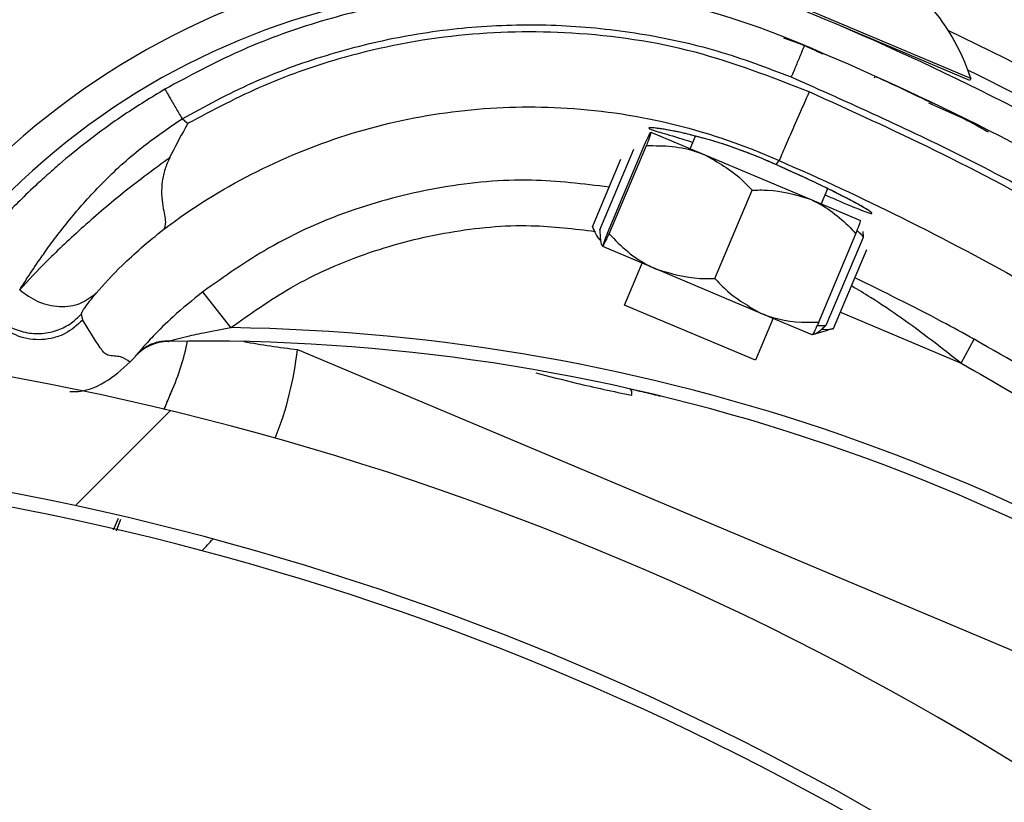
# Model space of a CAD drawing. Header units: inches. Extents: x 170 to 284, y 215 to 248.
# Tile 321 of 656: x 186.4923 to 186.5665, y 244.5164 to 244.5753. Entities that reach past the tile are written whole.
import ezdxf

# ---------------------------------------------------------------- set-up
doc = ezdxf.new("R2010")
doc.units = ezdxf.units.IN
doc.header["$LTSCALE"] = 0.25
doc.header["$MEASUREMENT"] = 0
doc.layers.add('ANNOTATIONS', color=1, linetype='Continuous')
doc.layers.add('LH BENCH MOUNT', color=7, linetype='Continuous')
doc.styles.add('ARIAL', font='arial.ttf', dxfattribs={"height": 0.09375})
doc.dimstyles.new('STANDARD$0', dxfattribs={"dimtxt": 0.09375, "dimasz": 0.09375, "dimexe": 0.03125, "dimexo": 0.046875, "dimgap": 0.09, "dimtad": 0, "dimtih": 1, "dimtoh": 1, "dimdec": 4, "dimzin": 0, "dimdsep": 46, "dimtxsty": 'ARIAL', "dimcen": 0.09, "dimadec": 0, "dimazin": 0, "dimtfac": 1, "dimtdec": 4, "dimtofl": 0, "dimtmove": 0, "dimatfit": 1, "dimfxl": 1, "dimtolj": 1, "dimtzin": 0, "dimarcsym": 0})
pattern_1 = [(45, (176.0930244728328, 238.0091787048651), (-0.03026527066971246, 0.03026527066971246), [])]

# ---------------------------------------------------------------- blocks, each defined once
blk = doc.blocks.new('*D111')
at = {"layer": 'ANNOTATIONS', "color": 0, "lineweight": -2, "transparency": 16777216}
for p, q in [((185.296175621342, 244.8942434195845), (185.296175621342, 244.9879934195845)), ((185.9259028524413, 244.8004934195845), (185.264925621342, 244.8004934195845)), ((186.4571933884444, 244.747824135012), (185.264925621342, 244.747824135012)), ((185.296175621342, 244.654074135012), (185.296175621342, 244.560324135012)), ((185.296175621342, 244.560324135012), (185.202425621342, 244.560324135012))]:
    blk.add_line(p, q, dxfattribs=at)
at = {"layer": 'ANNOTATIONS', "color": 0, "transparency": 16777216}
for points in [[(185.280550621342, 244.8942434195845), (185.311800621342, 244.8942434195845), (185.296175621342, 244.8004934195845)], [(185.280550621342, 244.654074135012), (185.311800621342, 244.654074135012), (185.296175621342, 244.747824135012)]]:
    blk.add_solid(points, dxfattribs=at)
at = {"layer": 'defpoints', "color": 0, "transparency": 16777216}
for p in [(185.9727778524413, 244.8004934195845), (185.296175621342, 244.747824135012), (186.5040683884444, 244.747824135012)]:
    blk.add_point(p, dxfattribs=at)
at = {"layer": 'ANNOTATIONS', "color": 0, "transparency": 16777216, "insert": (184.9485229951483, 244.5603241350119), "char_height": 0.09375, "attachment_point": 5, "style": 'ARIAL'}
blk.add_mtext('\\A1;2 5/8"', dxfattribs=at)
blk = doc.blocks.new('*D112')
at = {"layer": 'ANNOTATIONS', "color": 0, "lineweight": -2, "transparency": 16777216}
for p, q in [((185.9644948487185, 245.1675370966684), (185.9644948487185, 245.9014140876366)), ((187.1992356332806, 244.1734105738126), (187.1992356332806, 245.9014140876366)), ((186.0582448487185, 245.8701640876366), (186.271591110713, 245.8701640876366)), ((187.1054856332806, 245.8701640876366), (186.892139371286, 245.8701640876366))]:
    blk.add_line(p, q, dxfattribs=at)
at = {"layer": 'ANNOTATIONS', "color": 0, "transparency": 16777216}
for points in [[(186.0582448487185, 245.8857890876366), (186.0582448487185, 245.8545390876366), (185.9644948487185, 245.8701640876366)], [(187.1054856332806, 245.8857890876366), (187.1054856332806, 245.8545390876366), (187.1992356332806, 245.8701640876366)]]:
    blk.add_solid(points, dxfattribs=at)
at = {"layer": 'defpoints', "color": 0, "transparency": 16777216}
for p in [(187.1992356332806, 245.8701640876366), (185.9644948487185, 245.1206620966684), (187.1992356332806, 244.1265355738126)]:
    blk.add_point(p, dxfattribs=at)
at = {"layer": 'ANNOTATIONS', "color": 0, "transparency": 16777216, "insert": (186.5818652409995, 245.8701640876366), "char_height": 0.09375, "attachment_point": 5, "style": 'ARIAL'}
blk.add_mtext('\\A1;DIM "A"', dxfattribs=at)

msp = doc.modelspace()

# ---------------------------------------------------------------- hatches: boundary and pattern name
at = {"layer": 'LH BENCH MOUNT'}
h = msp.add_hatch(dxfattribs=at)
h.set_pattern_fill('ANSI31', color=256, scale=0.34241245, angle=2.8e-322, style=0)
h.set_pattern_definition([(45, (176.1263761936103, 238.0091787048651), (-0.03026527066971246, 0.03026527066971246), [])])
edge = h.paths.add_edge_path(flags=0)
edge.add_arc((186.41301658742, 243.9014011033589), 0.021400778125, 89.9999999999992, 390.52248781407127, ccw=False)
edge.add_line((186.41301658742, 243.9228018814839), (186.485779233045, 243.9228018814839))
edge.add_arc((186.485779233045, 244.3336968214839), 0.4108949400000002, 270, 450.0000000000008)
edge.add_line((186.485779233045, 244.7445917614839), (186.00212164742, 244.7445917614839))
edge.add_arc((186.00212164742, 244.7488719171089), 0.004280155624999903, 180.0000000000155, 269.9999999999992, ccw=False)
edge.add_line((185.997841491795, 244.7488719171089), (185.997841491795, 244.7916734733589))
edge.add_arc((186.00212164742, 244.7916734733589), 0.004280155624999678, 360, 540, ccw=False)
edge.add_line((186.006401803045, 244.7916734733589), (186.006401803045, 244.7488719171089))
edge.add_line((186.006401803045, 244.7488719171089), (186.003169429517, 244.7488719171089))
edge.add_line((186.003169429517, 244.7488719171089), (186.003169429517, 244.7916734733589))
edge.add_arc((186.00212164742, 244.7916734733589), 0.001047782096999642, 360, 540.0000000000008)
edge.add_line((186.001073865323, 244.7916734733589), (186.001073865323, 244.7488719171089))
edge.add_arc((186.00212164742, 244.7488719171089), 0.001047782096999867, 180, 270)
edge.add_line((186.00212164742, 244.7478241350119), (186.485779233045, 244.7478241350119))
edge.add_arc((186.485779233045, 244.3336968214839), 0.4141273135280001, 269.9999999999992, 450, ccw=False)
edge.add_line((186.485779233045, 243.9195695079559), (186.41301658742, 243.9195695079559))
edge.add_arc((186.41301658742, 243.9014011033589), 0.018168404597, 450.0000000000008, 750.5224878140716)
edge.add_arc((186.4277648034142, 243.9100962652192), 0.001047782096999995, 390.5224878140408, 495.0000000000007)
edge.add_line((186.4270239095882, 243.9108371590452), (186.4183287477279, 243.9021419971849))
edge.add_line((186.4183287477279, 243.9021419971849), (186.4160431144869, 243.9044276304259))
edge.add_line((186.4160431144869, 243.9044276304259), (186.4247382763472, 243.9131227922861))
edge.add_arc((186.4277648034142, 243.9100962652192), 0.004280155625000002, 390.522487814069, 495.0000000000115, ccw=False)
h = msp.add_hatch(dxfattribs=at)
h.set_pattern_fill('ANSI31', color=256, scale=0.34241245, style=0)
h.set_pattern_definition(pattern_1)
edge = h.paths.add_edge_path(flags=0)
edge.add_line((186.4524275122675, 244.7403116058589), (186.1100150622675, 244.7403116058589))
edge.add_line((186.1100150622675, 244.7403116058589), (186.1100150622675, 244.7445917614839))
edge.add_line((186.1100150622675, 244.7445917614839), (186.4524275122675, 244.7445917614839))
edge.add_arc((186.4524275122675, 244.3336968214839), 0.4108949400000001, 269.9999999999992, 450, ccw=False)
edge.add_line((186.4524275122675, 243.9228018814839), (186.3796648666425, 243.9228018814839))
edge.add_line((186.3796648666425, 243.9228018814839), (186.3796648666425, 243.9270820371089))
edge.add_line((186.3796648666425, 243.9270820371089), (186.4524275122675, 243.9270820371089))
edge.add_arc((186.4524275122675, 244.3336968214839), 0.406614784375, 270, 450.0000000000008)
h = msp.add_hatch(dxfattribs=at)
h.set_pattern_fill('ANSI31', color=256, scale=0.34241245, angle=2.8e-322, style=0)
h.set_pattern_definition(pattern_1)
edge = h.paths.add_edge_path(flags=0)
edge.add_arc((186.4568228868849, 244.5826398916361), 0.001712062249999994, 337.1636403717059, 359.3740606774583)
edge.add_line((186.4585348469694, 244.5826211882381), (186.4609487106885, 244.5825948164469))
edge.add_arc((186.4568228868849, 244.5826398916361), 0.004126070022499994, 337.1636403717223, 359.37406067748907, ccw=False)
edge.add_arc((186.4486179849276, 244.5860950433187), 0.01302879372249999, 288.63980774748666, 337.1636403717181, ccw=False)
edge.add_arc((186.4473625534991, 244.5912307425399), 0.01830194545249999, 247.1636403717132, 287.2250133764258, ccw=False)
edge.add_arc((186.4448243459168, 244.5852032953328), 0.01176186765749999, 179.3044980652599, 247.1636403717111, ccw=False)
edge.add_arc((186.4487126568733, 244.5860551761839), 0.01566536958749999, 122.42070840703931, 182.5944401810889, ccw=False)
edge.add_arc((186.4541585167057, 244.578077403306), 0.02532140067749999, 460.0178885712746, 483.1445737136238, ccw=False)
edge.add_arc((186.4514516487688, 244.588059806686), 0.01504902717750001, 419.31935873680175, 456.4782900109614, ccw=False)
edge.add_arc((186.4453969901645, 244.5771227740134), 0.02754708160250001, 340.4721435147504, 420.0962141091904, ccw=False)
edge.add_arc((186.4799208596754, 244.5661140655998), 0.008748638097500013, 528.1222592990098, 675.1050725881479)
edge.add_arc((186.5296791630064, 244.5236116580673), 0.05672062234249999, 426.7342761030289, 500.1735401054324, ccw=False)
edge.add_arc((186.4693350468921, 244.3772253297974), 0.2150521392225, 410.5896679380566, 427.3696940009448, ccw=False)
edge.add_arc((186.5867789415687, 244.5217468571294), 0.02884824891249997, 352.32248383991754, 408.5773971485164, ccw=False)
edge.add_arc((186.6437740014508, 244.5165454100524), 0.0284373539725, 537.2842342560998, 590.8827079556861)
edge.add_arc((186.634940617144, 244.5063326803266), 0.01494630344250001, 232.4550811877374, 287.7108324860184)
edge.add_arc((186.6345969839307, 244.5101927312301), 0.0187470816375, 285.1215149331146, 318.6032563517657)
edge.add_arc((186.6381827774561, 244.5062677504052), 0.0134739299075, 321.0411977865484, 359.4372861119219)
edge.add_arc((186.6456487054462, 244.5059102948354), 0.006011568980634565, 362.1461729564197, 382.8812140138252)
edge.add_arc((186.6351578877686, 244.4997021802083), 0.01816498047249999, 388.0629004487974, 427.163640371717)
edge.add_arc((186.6379618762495, 244.5063607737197), 0.01094007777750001, 427.1636403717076, 517.1636403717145)
edge.add_arc((186.6295991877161, 244.509882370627), 0.001866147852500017, 517.1636403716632, 532.8058868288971)
edge.add_line((186.6277477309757, 244.5101160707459), (186.6253527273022, 244.5104183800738))
edge.add_arc((186.6295991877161, 244.509882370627), 0.004280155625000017, 517.1636403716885, 532.805886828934, ccw=False)
edge.add_arc((186.6379618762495, 244.5063607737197), 0.01335408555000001, 427.16364037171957, 517.1636403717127, ccw=False)
edge.add_arc((186.6351578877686, 244.4997021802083), 0.020578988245, 387.77499868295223, 427.1636403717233, ccw=False)
edge.add_arc((186.6456487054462, 244.5059102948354), 0.008425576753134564, 361.7413075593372, 383.66335128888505, ccw=False)
edge.add_arc((186.6381827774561, 244.5062677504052), 0.01588793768, 320.85394262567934, 359.63422106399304, ccw=False)
edge.add_arc((186.6345969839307, 244.5101927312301), 0.02116108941, 285.2681711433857, 318.7408121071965, ccw=False)
edge.add_arc((186.634940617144, 244.5063326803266), 0.01736031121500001, 232.34388850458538, 287.52949369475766, ccw=False)
edge.add_arc((186.6437740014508, 244.5165454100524), 0.030851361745, 177.0817976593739, 230.9431779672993, ccw=False)
edge.add_arc((186.5867789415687, 244.5217468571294), 0.02643424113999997, 352.105349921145, 408.4872534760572)
edge.add_arc((186.4693350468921, 244.3772253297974), 0.21263813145, 410.6013088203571, 427.3733299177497)
edge.add_arc((186.5296791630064, 244.5236116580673), 0.05430661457, 426.7202670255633, 500.278175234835)
edge.add_arc((186.4799208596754, 244.5661140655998), 0.01116264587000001, 167.2246792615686, 315.6927275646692, ccw=False)
edge.add_arc((186.4453969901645, 244.5771227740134), 0.02513307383, 340.1350405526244, 420.1342981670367)
edge.add_arc((186.4514516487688, 244.588059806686), 0.01263501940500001, 419.2466876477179, 456.1463371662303)
edge.add_arc((186.4541585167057, 244.578077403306), 0.022907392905, 460.2079467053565, 483.1833555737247)
edge.add_arc((186.4487126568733, 244.5860551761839), 0.01325136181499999, 482.3558808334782, 542.8988901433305)
edge.add_arc((186.4448243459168, 244.5852032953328), 0.009347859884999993, 538.8861644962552, 607.1636403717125)
edge.add_arc((186.4473625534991, 244.5912307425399), 0.01588793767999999, 247.1636403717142, 287.1158192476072)
edge.add_arc((186.4486179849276, 244.5860950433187), 0.01061478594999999, 288.7981416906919, 337.1636403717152)
h = msp.add_hatch(dxfattribs=at)
h.set_pattern_fill('ANSI32', color=256, scale=0.34241245, angle=2.8e-322, style=0)
h.set_pattern_definition([(45, (176.0930244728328, 238.0091787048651), (-0.09079581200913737, 0.09079581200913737), []), (45, (176.1535550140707, 238.0091787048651), (-0.09079581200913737, 0.09079581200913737), [])])
edge = h.paths.add_edge_path(flags=0)
edge.add_arc((186.4524275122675, 244.3336968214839), 0.2182879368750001, 180, 540, ccw=False)
edge = h.paths.add_edge_path(flags=0)
edge.add_arc((186.4524275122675, 244.3336968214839), 0.2097276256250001, 180, 540, ccw=False)

# ---------------------------------------------------------------- linework, layer by layer
for p, q in [((186.5639418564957, 244.5709088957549), (186.5432166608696, 244.5796420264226)), ((186.5638753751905, 244.5707511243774), (186.5535996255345, 244.5750810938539)), ((186.5514199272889, 244.5733810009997), (186.5498660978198, 244.5739253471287)), ((186.5510881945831, 244.5735151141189), (186.5513409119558, 244.5734078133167)), ((186.5527949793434, 244.572734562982), (186.5514199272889, 244.5733810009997)), ((186.5515678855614, 244.5733114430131), (186.5528171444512, 244.5727810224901)), ((186.5567364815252, 244.5710705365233), (186.5566700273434, 244.5709128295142)), ((186.5639418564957, 244.5709088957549), (186.5638753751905, 244.5707511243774)), ((186.5639424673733, 244.5709103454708), (186.5639418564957, 244.5709088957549)), ((186.5610484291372, 244.5690280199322), (186.5610504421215, 244.5690270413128)), ((186.5049882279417, 244.5674981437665), (186.5045716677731, 244.5678714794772)), ((186.5398678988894, 244.5668591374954), (186.5439142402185, 244.5651541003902)), ((186.5428252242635, 244.5656129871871), (186.5432216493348, 244.5665537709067)), ((186.5365851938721, 244.5592596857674), (186.5393840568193, 244.5659018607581)), ((186.5367218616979, 244.5592020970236), (186.5395207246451, 244.5658442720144)), ((186.5360232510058, 244.5594964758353), (186.538589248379, 244.5655860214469)), ((186.5439142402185, 244.5651541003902), (186.5518019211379, 244.5618304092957)), ((186.5354642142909, 244.5597320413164), (186.5376067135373, 244.5648165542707)), ((186.5492805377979, 244.5644122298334), (186.549280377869, 244.5644122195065)), ((186.5492805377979, 244.5644122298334), (186.549520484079, 244.5647128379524)), ((186.5446778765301, 244.5558496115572), (186.5474767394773, 244.562491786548)), ((186.5531684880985, 244.5626030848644), (186.5526859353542, 244.5614579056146)), ((186.5518019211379, 244.5618304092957), (186.5556432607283, 244.5602117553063)), ((186.5524972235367, 244.5525547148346), (186.5552960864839, 244.5591968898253)), ((186.5558580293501, 244.5589600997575), (186.5558365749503, 244.5593889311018)), ((186.553059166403, 244.5523179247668), (186.5558580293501, 244.5589600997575)), ((186.5402843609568, 244.5565397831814), (186.5362380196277, 244.5582448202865)), ((186.5536182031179, 244.5520823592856), (186.5561170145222, 244.5580124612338)), ((186.5378657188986, 244.5538432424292), (186.5391953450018, 244.5569986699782)), ((186.5481720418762, 244.5532160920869), (186.5402843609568, 244.5565397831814)), ((186.5082363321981, 244.5521413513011), (186.5061434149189, 244.5548488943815)), ((186.5385266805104, 244.553564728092), (186.5378657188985, 244.5538432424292)), ((186.4970945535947, 244.5527140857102), (186.4970026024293, 244.5531711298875)), ((186.5477264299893, 244.5496881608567), (186.5385266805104, 244.553564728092)), ((186.5520133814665, 244.5515974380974), (186.5481720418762, 244.5532160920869)), ((186.554128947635, 244.5532944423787), (186.5632074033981, 244.549468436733)), ((186.5490560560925, 244.5528435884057), (186.5477264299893, 244.5496881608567)), ((186.5531493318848, 244.5519244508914), (186.5520142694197, 244.5515970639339)), ((186.5536182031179, 244.5520823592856), (186.553141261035, 244.5519524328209)), ((186.5632074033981, 244.549468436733), (186.5642026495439, 244.5512643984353)), ((186.5011796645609, 244.5501314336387), (186.5008817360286, 244.5498026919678)), ((186.5132543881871, 244.550497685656), (186.5735472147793, 244.5251078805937)), ((186.5008817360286, 244.5498026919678), (186.5006387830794, 244.5495446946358)), ((186.4997531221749, 244.5377729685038), (186.499383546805, 244.5368947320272)), ((186.4996307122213, 244.5368467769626), (186.499965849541, 244.5377235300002))]:
    msp.add_line(p, q, dxfattribs=at)
for centre, radius, start, end in [((186.4524275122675, 244.3336968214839), 0.4141273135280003, 359.3206013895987, 90), ((186.4524275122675, 244.3336968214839), 0.4108949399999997, 359.3152565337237, 90), ((186.4524275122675, 244.3336968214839), 0.406614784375, 359.3080483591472, 90), ((186.5487887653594, 244.5659873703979), 0.01593228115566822, 17.9931171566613, 116.3079590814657), ((186.548789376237, 244.5659888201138), 0.01593228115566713, 17.9931171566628, 116.3079590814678), ((186.5296791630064, 244.5236116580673), 0.0567206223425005, 66.73427610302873, 140.1735401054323), ((186.5296791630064, 244.5236116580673), 0.05430661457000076, 66.72026702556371, 140.2781752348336), ((186.4693350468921, 244.3772253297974), 0.2150521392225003, 50.589667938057, 67.3696940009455), ((186.4680736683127, 244.3777946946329), 0.2180957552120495, 54.34286357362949, 64.41721368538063), ((186.4693350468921, 244.3772253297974), 0.2126381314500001, 50.60130882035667, 67.37332991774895), ((186.5579907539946, 244.5726362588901), 0.0005478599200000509, 67.15053811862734, 96.44571348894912), ((186.4680736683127, 244.3777946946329), 0.2160622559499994, 48.25661905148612, 63.72336243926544), ((186.4524275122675, 244.3336968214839), 0.218287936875, 358.7109930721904, 270.0000000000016), ((186.5061446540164, 244.4056037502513), 0.1465525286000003, 52.50425874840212, 89.18221539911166), ((186.5035798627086, 244.5476817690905), 0.003424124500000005, 91.03419064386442, 137.7860518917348), ((186.5061446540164, 244.4056037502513), 0.1455252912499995, 52.5180650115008, 91.03419064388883), ((186.4881636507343, 244.5543587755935), 0.01712062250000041, 335.7741374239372, 349.1102405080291), ((186.5198472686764, 244.6087250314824), 0.05859940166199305, 259.5561769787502, 263.5401095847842), ((186.487730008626, 244.5533290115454), 0.02568093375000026, 338.2581340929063, 353.6702662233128), ((186.5042449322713, 244.5471228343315), 0.0005136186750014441, 155.774137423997, 157.1778958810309), ((186.5378999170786, 244.5471771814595), 0.0005320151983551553, 345.9861555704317, 41.99205636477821), ((186.4524275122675, 244.3336968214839), 0.2097276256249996, 358.6583711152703, 270.0000000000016), ((186.4524275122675, 244.3336968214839), 0.20865758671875, 358.6514896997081, 270), ((186.487730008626, 244.5533290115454), 0.02568093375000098, 315.5455347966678, 318.2528152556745)]:
    msp.add_arc(centre, radius, start, end, dxfattribs=at)
for points, knots in [([(186.5579015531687, 244.5888649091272), (186.5608489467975, 244.5875869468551), (186.5672186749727, 244.5848250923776), (186.5765456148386, 244.5801105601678), (186.5827878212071, 244.5764626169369), (186.5858093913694, 244.5746968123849)], [0, 0, 0, 0, 0.3076441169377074, 0.6648617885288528, 1, 1, 1, 1]), ([(186.5394372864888, 244.5768042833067), (186.5373651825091, 244.5770711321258), (186.5332194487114, 244.5776050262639), (186.5269371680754, 244.5774866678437), (186.5207135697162, 244.5767093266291), (186.5146361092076, 244.5751955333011), (186.5087603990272, 244.5730483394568), (186.5051030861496, 244.5710747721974), (186.5032776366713, 244.5700897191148)], [0, 0, 0, 0, 0.1669692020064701, 0.3340613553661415, 0.5010874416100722, 0.6678519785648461, 0.8342172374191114, 0.9999999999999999, 0.9999999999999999, 0.9999999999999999, 0.9999999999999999]), ([(186.5045716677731, 244.5678714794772), (186.5063153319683, 244.5688131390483), (186.5098054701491, 244.5706979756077), (186.5154102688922, 244.5727407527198), (186.5211989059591, 244.5741808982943), (186.5271272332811, 244.5749269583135), (186.5331012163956, 244.5750052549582), (186.5390378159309, 244.5743746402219), (186.5448698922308, 244.5731180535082), (186.5485795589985, 244.5717125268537), (186.5504285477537, 244.5710119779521)], [0, 0, 0, 0, 0.1247413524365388, 0.249683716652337, 0.3746881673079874, 0.4999855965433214, 0.6253465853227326, 0.7503062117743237, 0.8755465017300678, 1, 1, 1, 1]), ([(186.5517761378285, 244.5698897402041), (186.5489447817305, 244.5709922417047), (186.5431880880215, 244.5732338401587), (186.5342013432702, 244.5745340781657), (186.5252721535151, 244.5743725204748), (186.5174944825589, 244.5728575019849), (186.5106654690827, 244.5705152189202), (186.5068904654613, 244.5685090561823), (186.5049882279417, 244.5674981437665)], [0, 0, 0, 0, 0.1870908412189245, 0.3803918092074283, 0.5558755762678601, 0.7364481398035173, 0.8671952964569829, 1, 1, 1, 1]), ([(186.5514199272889, 244.5733810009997), (186.551406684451, 244.5733493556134), (186.5513863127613, 244.5733006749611), (186.5512626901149, 244.5730052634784), (186.5511347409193, 244.5726995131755), (186.5509759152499, 244.5723199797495), (186.5507451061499, 244.5717684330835), (186.5505532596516, 244.5713099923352), (186.5504285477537, 244.5710119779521)], [0, 0, 0, 0, 0.2394568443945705, 0.3683606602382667, 0.4999999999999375, 0.631639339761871, 0.7605431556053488, 0.9999999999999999, 0.9999999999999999, 0.9999999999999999, 0.9999999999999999]), ([(186.5504285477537, 244.5710119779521), (186.5547728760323, 244.5690753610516), (186.5634841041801, 244.5651920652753), (186.5760467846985, 244.5581553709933), (186.5882812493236, 244.5503376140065), (186.5959787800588, 244.5443864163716), (186.5998368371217, 244.5414036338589)], [0, 0, 0, 0, 0.2468628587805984, 0.4950083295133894, 0.7468945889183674, 1, 1, 1, 1]), ([(186.5610484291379, 244.5690280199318), (186.5609610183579, 244.5690705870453), (186.560872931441, 244.5691134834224), (186.5601952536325, 244.5694400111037), (186.5592026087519, 244.5699193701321), (186.5575548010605, 244.5706794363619), (186.5567316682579, 244.5710591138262)], [0, 0, 0, 0, 0.3307707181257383, 0.3333292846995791, 0.6669765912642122, 1, 1, 1, 1]), ([(186.5032776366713, 244.5700897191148), (186.5022448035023, 244.5694596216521), (186.5002046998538, 244.5682150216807), (186.4975307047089, 244.5662552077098), (186.4956373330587, 244.5647276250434), (186.4948043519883, 244.5639725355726), (186.4945567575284, 244.5637480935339)], [0, 0, 0, 0, 0.3013203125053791, 0.5951829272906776, 0.8796725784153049, 1, 1, 1, 1]), ([(186.5032776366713, 244.5700897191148), (186.5032949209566, 244.5700600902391), (186.5033215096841, 244.5700145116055), (186.5034828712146, 244.5697379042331), (186.5036498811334, 244.5694516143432), (186.503857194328, 244.5690962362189), (186.5041584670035, 244.5685797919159), (186.504408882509, 244.5681505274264), (186.5045716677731, 244.5678714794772)], [0, 0, 0, 0, 0.2394567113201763, 0.3683605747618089, 0.5000000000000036, 0.631639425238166, 0.7605432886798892, 1, 1, 1, 1]), ([(186.5517761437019, 244.5698897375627), (186.5514846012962, 244.5692267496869), (186.550901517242, 244.5679007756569), (186.5501611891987, 244.5662148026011), (186.5496361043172, 244.5650091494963), (186.5495590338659, 244.5648116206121), (186.5495204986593, 244.5647128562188)], [0, 0, 0, 0, 0.2500007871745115, 0.5000009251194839, 0.7500005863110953, 1, 1, 1, 1]), ([(186.5992265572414, 244.5412126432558), (186.5962589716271, 244.5435192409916), (186.5903151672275, 244.5481391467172), (186.5809483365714, 244.5544471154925), (186.5712675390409, 244.5602718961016), (186.5615508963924, 244.5654603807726), (186.5549467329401, 244.5684526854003), (186.551775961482, 244.5698893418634)], [0, 0, 0, 0, 0.2027568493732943, 0.4061035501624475, 0.6088604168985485, 0.8122072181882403, 1, 1, 1, 1]), ([(186.5031926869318, 244.5595443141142), (186.503606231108, 244.5598494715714), (186.5060848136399, 244.561678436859), (186.51100343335, 244.5645170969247), (186.5182347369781, 244.5672564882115), (186.5258340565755, 244.5687092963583), (186.5337547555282, 244.5688994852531), (186.5417728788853, 244.5676492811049), (186.5470114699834, 244.5658456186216), (186.5495204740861, 244.564712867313), (186.5495204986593, 244.5647128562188)], [0, 0, 0, 0, 0.03155846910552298, 0.1891461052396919, 0.346733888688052, 0.5043277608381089, 0.6619226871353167, 0.8309600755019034, 0.9999983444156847, 1, 1, 1, 1]), ([(186.5607497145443, 244.5690576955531), (186.5619615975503, 244.5685414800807), (186.5635009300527, 244.567885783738), (186.564949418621, 244.5670528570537), (186.5652575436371, 244.5668756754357)], [0, 0, 0, 0, 0.7872782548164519, 1, 1, 1, 1]), ([(186.4923507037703, 244.5549873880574), (186.4925347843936, 244.5552774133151), (186.4929745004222, 244.5559702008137), (186.4936317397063, 244.5569430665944), (186.4941655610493, 244.5577112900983), (186.494910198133, 244.558763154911), (186.496253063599, 244.5605116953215), (186.4986108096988, 244.5631311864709), (186.5013650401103, 244.5656721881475), (186.5035178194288, 244.5671486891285), (186.5045716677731, 244.5678714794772)], [0, 0, 0, 0, 0.0898064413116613, 0.2145219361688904, 0.2531624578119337, 0.2759662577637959, 0.4628905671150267, 0.6373953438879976, 0.8224944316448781, 1, 1, 1, 1]), ([(186.5049882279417, 244.5674981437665), (186.5049826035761, 244.5674880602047), (186.5049265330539, 244.5673875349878), (186.504457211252, 244.5665413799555), (186.5040167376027, 244.5656972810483), (186.5036239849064, 244.5649446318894)], [0, 0, 0, 0, 0.01193493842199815, 0.1189819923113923, 1, 1, 1, 1]), ([(186.549280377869, 244.5644122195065), (186.5488640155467, 244.5645959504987), (186.5475483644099, 244.5651765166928), (186.5452794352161, 244.5659988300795), (186.5428145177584, 244.5666938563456), (186.5408896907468, 244.5670887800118), (186.5398733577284, 244.5672105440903), (186.5395996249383, 244.5671683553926), (186.5401185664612, 244.5669626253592), (186.5413333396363, 244.5666223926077), (186.5425656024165, 244.5662329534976), (186.5430252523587, 244.5660876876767)], [0, 0, 0, 0, 0.05799721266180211, 0.1832636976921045, 0.3064129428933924, 0.4347166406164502, 0.5675677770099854, 0.6609498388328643, 0.7922661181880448, 0.9225125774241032, 1, 1, 1, 1]), ([(186.5393840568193, 244.5659018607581), (186.539491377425, 244.5661301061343), (186.5397085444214, 244.56659196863), (186.5398423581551, 244.566844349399), (186.5398631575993, 244.5668563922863), (186.5398678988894, 244.5668591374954)], [0, 0, 0, 0, 0.4299704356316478, 0.870060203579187, 0.9999999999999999, 0.9999999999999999, 0.9999999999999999, 0.9999999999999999]), ([(186.5398678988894, 244.5668591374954), (186.5398358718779, 244.5667339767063), (186.5397931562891, 244.5665670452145), (186.5395752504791, 244.5659889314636), (186.5395207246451, 244.5658442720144)], [0, 0, 0, 0, 0.7497733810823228, 1, 1, 1, 1]), ([(186.5437410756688, 244.5664173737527), (186.5433631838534, 244.566519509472), (186.5424793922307, 244.5667583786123), (186.5413781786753, 244.566983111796), (186.5405959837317, 244.5671154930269), (186.5402108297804, 244.5671524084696), (186.5402032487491, 244.5671526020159), (186.5402010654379, 244.5671526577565)], [0, 0, 0, 0, 0.1981000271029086, 0.4633049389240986, 0.730530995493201, 0.9223938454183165, 1, 1, 1, 1]), ([(186.5492716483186, 244.5644144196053), (186.5492330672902, 244.5644321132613), (186.5486296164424, 244.5647088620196), (186.5474003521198, 244.5652208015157), (186.5456833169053, 244.5658419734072), (186.5444348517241, 244.5662382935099), (186.5438526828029, 244.5663885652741), (186.5437410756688, 244.5664173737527)], [0, 0, 0, 0, 0.02096907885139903, 0.3279800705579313, 0.6261032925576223, 0.9283205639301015, 1, 1, 1, 1]), ([(186.5395207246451, 244.5658442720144), (186.5401694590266, 244.5658443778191), (186.5414821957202, 244.5658445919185), (186.5429505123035, 244.5655346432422), (186.543735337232, 244.5652247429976), (186.5439142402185, 244.5651541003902)], [0, 0, 0, 0, 0.4299704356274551, 0.8700602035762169, 1, 1, 1, 1]), ([(186.5036380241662, 244.5649373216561), (186.5024997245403, 244.564094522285), (186.5001617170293, 244.5623634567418), (186.4970434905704, 244.5596823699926), (186.4942496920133, 244.5570624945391), (186.4929955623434, 244.5556900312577), (186.4923518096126, 244.554985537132)], [0, 0, 0, 0, 0.2305257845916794, 0.4734878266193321, 0.7297379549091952, 0.9999999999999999, 0.9999999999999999, 0.9999999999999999, 0.9999999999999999]), ([(186.5036384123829, 244.5649377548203), (186.5035104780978, 244.5646559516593), (186.5032478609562, 244.5640774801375), (186.5030532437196, 244.5631354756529), (186.5030041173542, 244.5621663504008), (186.5031533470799, 244.5610260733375), (186.5033905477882, 244.5599966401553), (186.5032582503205, 244.5596925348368), (186.5031933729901, 244.5595434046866)], [0, 0, 0, 0, 0.1136768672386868, 0.233350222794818, 0.3620694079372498, 0.5019163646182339, 0.7557448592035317, 1, 1, 1, 1]), ([(186.5439142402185, 244.5651541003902), (186.5448885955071, 244.5646048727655), (186.5461881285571, 244.5638723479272), (186.5472188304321, 244.5627680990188), (186.5474767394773, 244.562491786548)], [0, 0, 0, 0, 0.7497733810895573, 1, 1, 1, 1]), ([(186.5551435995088, 244.5615945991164), (186.5551052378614, 244.5616158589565), (186.5548171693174, 244.5617755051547), (186.5539787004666, 244.5622072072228), (186.5526364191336, 244.562872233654), (186.5510276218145, 244.5636289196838), (186.5498709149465, 244.5641540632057), (186.5492751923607, 244.5644135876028), (186.549273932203, 244.564414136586)], [0, 0, 0, 0, 0.03583539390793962, 0.2690981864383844, 0.5116419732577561, 0.7561140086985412, 0.9994840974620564, 1, 1, 1, 1]), ([(186.5529722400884, 244.5621373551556), (186.5532658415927, 244.5620105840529), (186.5543679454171, 244.5615347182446), (186.5556522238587, 244.5609992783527), (186.5564624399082, 244.5607087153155), (186.5565774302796, 244.5607564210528), (186.5560268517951, 244.5611255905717), (186.5545049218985, 244.5619492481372), (186.5522124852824, 244.5630914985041), (186.5502811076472, 244.5639615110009), (186.5492805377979, 244.5644122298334)], [0, 0, 0, 0, 0.05114929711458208, 0.1920011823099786, 0.3334894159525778, 0.4224210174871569, 0.5646212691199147, 0.7065362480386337, 0.8479681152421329, 1, 1, 1, 1]), ([(186.5495204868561, 244.5647128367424), (186.5495205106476, 244.564712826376), (186.5526251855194, 244.5633600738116), (186.5590174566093, 244.5603827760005), (186.5684846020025, 244.555363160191), (186.5778970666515, 244.5496909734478), (186.5870166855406, 244.543552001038), (186.5928004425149, 244.5390566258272), (186.5956923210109, 244.5368089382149)], [0, 0, 0, 0, 1.439079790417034e-06, 0.1877923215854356, 0.390843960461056, 0.5938956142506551, 0.7969478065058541, 1, 1, 1, 1]), ([(186.4945567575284, 244.5637480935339), (186.4942094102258, 244.5634410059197), (186.4932581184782, 244.5625999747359), (186.4921589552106, 244.5615078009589), (186.4912197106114, 244.5605431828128), (186.4906769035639, 244.559956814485), (186.4905933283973, 244.559865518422), (186.4905519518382, 244.5598203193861)], [0, 0, 0, 0, 0.1282528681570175, 0.3512504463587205, 0.5733912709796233, 0.7887937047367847, 1, 1, 1, 1]), ([(186.5367221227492, 244.5627172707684), (186.5347751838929, 244.5629567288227), (186.5305837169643, 244.563472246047), (186.5240901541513, 244.5628603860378), (186.5174033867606, 244.5611761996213), (186.5113134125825, 244.5584980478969), (186.5077602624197, 244.5559901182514), (186.5061434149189, 244.5548488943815)], [0, 0, 0, 0, 0.1810254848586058, 0.389720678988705, 0.5984159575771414, 0.8172607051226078, 0.9999999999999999, 0.9999999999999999, 0.9999999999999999, 0.9999999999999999]), ([(186.5474767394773, 244.562491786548), (186.54787021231, 244.5625027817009), (186.5493589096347, 244.5625443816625), (186.5507664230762, 244.56213303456), (186.5518019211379, 244.5618304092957)], [0, 0, 0, 0, 0.2643068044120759, 1, 1, 1, 1]), ([(186.5518019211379, 244.5618304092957), (186.55195528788, 244.5617620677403), (186.5531548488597, 244.5612275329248), (186.5543141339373, 244.5602710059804), (186.5552004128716, 244.5593015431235), (186.5552960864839, 244.5591968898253)], [0, 0, 0, 0, 0.1156468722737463, 0.9045342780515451, 1, 1, 1, 1]), ([(186.5561302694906, 244.561026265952), (186.5561307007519, 244.561025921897), (186.5561504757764, 244.5610101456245), (186.5560365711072, 244.5610923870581), (186.5557633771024, 244.5612558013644), (186.5553549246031, 244.5614790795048), (186.5551435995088, 244.5615945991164)], [0, 0, 0, 0, 0.005301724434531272, 0.2431048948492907, 0.608397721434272, 1, 1, 1, 1]), ([(186.5082363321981, 244.5521413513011), (186.5097155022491, 244.5531853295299), (186.5129660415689, 244.5554795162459), (186.5185373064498, 244.5579306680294), (186.5246542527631, 244.5594672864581), (186.5304254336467, 244.5600250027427), (186.5340918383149, 244.5595802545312), (186.5357048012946, 244.5593845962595)], [0, 0, 0, 0, 0.1859244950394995, 0.4085770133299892, 0.6208996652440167, 0.8332222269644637, 1, 1, 1, 1]), ([(186.5552960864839, 244.5591968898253), (186.5553844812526, 244.559433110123), (186.5555633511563, 244.559911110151), (186.5556505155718, 244.5601831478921), (186.5556446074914, 244.5602064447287), (186.5556432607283, 244.5602117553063)], [0, 0, 0, 0, 0.4299704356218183, 0.8700602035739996, 1, 1, 1, 1]), ([(186.4981092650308, 244.5547493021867), (186.4986984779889, 244.5554068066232), (186.4995926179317, 244.5564045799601), (186.501451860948, 244.5581381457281), (186.5026110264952, 244.559073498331), (186.5031933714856, 244.5595434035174)], [0, 0, 0, 0, 0.4901989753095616, 0.7438846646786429, 1, 1, 1, 1]), ([(186.5354642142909, 244.5597320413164), (186.5356206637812, 244.5593594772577), (186.5357927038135, 244.5589497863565), (186.5360560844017, 244.5587060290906), (186.5360799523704, 244.5586839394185)], [0, 0, 0, 0, 0.9093784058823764, 1, 1, 1, 1]), ([(186.5360232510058, 244.5594964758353), (186.5360276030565, 244.5592235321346), (186.5360364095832, 244.5586712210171), (186.5361496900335, 244.5583285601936), (186.5362527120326, 244.558260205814), (186.5362541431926, 244.5582592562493)], [0, 0, 0, 0, 0.4906882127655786, 0.9929247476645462, 1, 1, 1, 1]), ([(186.5365851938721, 244.5592596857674), (186.5364967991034, 244.5590234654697), (186.5363179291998, 244.5585454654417), (186.5362307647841, 244.5582734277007), (186.5362366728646, 244.558250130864), (186.5362380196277, 244.5582448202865)], [0, 0, 0, 0, 0.4299704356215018, 0.8700602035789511, 1, 1, 1, 1]), ([(186.5362380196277, 244.5582448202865), (186.5363052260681, 244.5583551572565), (186.5363948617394, 244.5585023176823), (186.536656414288, 244.5590620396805), (186.5367218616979, 244.5592020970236)], [0, 0, 0, 0, 0.7497733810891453, 1, 1, 1, 1]), ([(186.5367218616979, 244.5592020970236), (186.537174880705, 244.5587377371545), (186.5380915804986, 244.5577980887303), (186.5393389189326, 244.5569637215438), (186.5401088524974, 244.5566184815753), (186.5402843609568, 244.5565397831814)], [0, 0, 0, 0, 0.429970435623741, 0.8700602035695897, 1, 1, 1, 1]), ([(186.555384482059, 244.5594361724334), (186.5554599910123, 244.559379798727), (186.5556371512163, 244.5592475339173), (186.5557774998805, 244.5590648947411), (186.5558580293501, 244.5589600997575)], [0, 0, 0, 0, 0.4262184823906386, 0.9999999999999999, 0.9999999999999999, 0.9999999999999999, 0.9999999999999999]), ([(186.5402843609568, 244.5565397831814), (186.5413579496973, 244.5562260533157), (186.5427898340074, 244.555807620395), (186.5442999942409, 244.5558412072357), (186.5446778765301, 244.5558496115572)], [0, 0, 0, 0, 0.7497733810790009, 1, 1, 1, 1]), ([(186.5446778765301, 244.5558496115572), (186.5449448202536, 244.5555603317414), (186.5459547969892, 244.5544658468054), (186.5472322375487, 244.5537458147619), (186.5481720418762, 244.5532160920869)], [0, 0, 0, 0, 0.2643068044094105, 1, 1, 1, 1]), ([(186.5642026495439, 244.5512643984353), (186.5633945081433, 244.5517101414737), (186.560442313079, 244.553338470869), (186.5574174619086, 244.5548137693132), (186.5552206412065, 244.5558852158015)], [0, 0, 0, 0, 0.2737425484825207, 1, 1, 1, 1]), ([(186.4894578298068, 244.5547611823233), (186.4895854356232, 244.5544443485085), (186.4898546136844, 244.5537760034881), (186.4905784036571, 244.552892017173), (186.4915617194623, 244.5521674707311), (186.4927578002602, 244.5517305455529), (186.4940286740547, 244.5516475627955), (186.4952212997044, 244.5519135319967), (186.4962410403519, 244.5524300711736), (186.4967576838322, 244.5529328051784), (186.4970026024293, 244.5531711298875)], [0, 0, 0, 0, 0.1098512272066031, 0.2317256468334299, 0.363177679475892, 0.499999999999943, 0.6368223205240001, 0.7682743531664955, 0.8901487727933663, 1, 1, 1, 1]), ([(186.4923490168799, 244.5549873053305), (186.4927880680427, 244.5546642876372), (186.4937001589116, 244.5539932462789), (186.4953554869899, 244.5536405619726), (186.4969527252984, 244.5538569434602), (186.4977327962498, 244.5544586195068), (186.4981084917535, 244.5547483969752)], [0, 0, 0, 0, 0.2405618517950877, 0.499746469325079, 0.7590693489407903, 1, 1, 1, 1]), ([(186.4970025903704, 244.5531711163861), (186.4970445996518, 244.553289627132), (186.4971285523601, 244.5535264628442), (186.4977787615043, 244.5543374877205), (186.4981036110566, 244.5547426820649)], [0, 0, 0, 0, 0.5003922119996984, 1, 1, 1, 1]), ([(186.5061434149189, 244.5548488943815), (186.5053719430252, 244.554223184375), (186.5040152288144, 244.5531228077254), (186.5024858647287, 244.5516151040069), (186.5015908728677, 244.5506379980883), (186.5012777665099, 244.5502574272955), (186.5011938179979, 244.5501468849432), (186.5011938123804, 244.5501468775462)], [0, 0, 0, 0, 0.3699466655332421, 0.6505899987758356, 0.8492685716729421, 0.9999899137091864, 1, 1, 1, 1]), ([(186.5632074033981, 244.549468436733), (186.5624656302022, 244.5500489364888), (186.5602512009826, 244.5517819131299), (186.5575096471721, 244.5537591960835), (186.5554476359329, 244.5549958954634), (186.5549672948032, 244.555283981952)], [0, 0, 0, 0, 0.2786878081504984, 0.8319718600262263, 1, 1, 1, 1]), ([(186.5481720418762, 244.5532160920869), (186.548328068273, 244.5531540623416), (186.5495484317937, 244.5526688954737), (186.5510426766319, 244.552507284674), (186.5523555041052, 244.5525500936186), (186.5524972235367, 244.5525547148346)], [0, 0, 0, 0, 0.1156468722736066, 0.9045342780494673, 1, 1, 1, 1]), ([(186.4970945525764, 244.5527140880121), (186.4966767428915, 244.5523372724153), (186.4960340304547, 244.5517576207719), (186.4949299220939, 244.5513565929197), (186.4940269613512, 244.5512087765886), (186.4931132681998, 244.5512562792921), (186.4919718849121, 244.5515333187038), (186.4912695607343, 244.5520386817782), (186.4908129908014, 244.552367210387)], [0, 0, 0, 0, 0.2394514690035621, 0.3683457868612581, 0.4999761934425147, 0.6316105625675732, 0.7605158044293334, 1, 1, 1, 1]), ([(186.5006449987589, 244.5495385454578), (186.5004391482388, 244.5497054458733), (186.5000273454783, 244.5500393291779), (186.4988783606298, 244.5499466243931), (186.4981042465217, 244.551065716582), (186.4975272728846, 244.552007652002), (186.4970945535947, 244.5527140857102)], [0, 0, 0, 0, 0.1666800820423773, 0.3334425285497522, 0.5000945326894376, 1, 1, 1, 1]), ([(186.5524972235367, 244.5525547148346), (186.552389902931, 244.5523264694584), (186.5521727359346, 244.5518646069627), (186.5520389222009, 244.5516122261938), (186.5520181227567, 244.5516001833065), (186.5520133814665, 244.5515974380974)], [0, 0, 0, 0, 0.4299704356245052, 0.8700602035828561, 0.9999999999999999, 0.9999999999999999, 0.9999999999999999, 0.9999999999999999]), ([(186.5036591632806, 244.5511422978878), (186.5036647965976, 244.5511440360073), (186.5037653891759, 244.5511750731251), (186.5041404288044, 244.5512795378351), (186.5049776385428, 244.5514909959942), (186.5063894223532, 244.5518099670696), (186.5075475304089, 244.5520177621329), (186.5082363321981, 244.5521413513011)], [0, 0, 0, 0, 0.005253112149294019, 0.09380336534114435, 0.2660256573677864, 0.563457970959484, 1, 1, 1, 1]), ([(186.553059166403, 244.5523179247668), (186.5528607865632, 244.5521304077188), (186.5524593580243, 244.5517509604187), (186.5521350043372, 244.5515927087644), (186.5520141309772, 244.5516186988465), (186.5520124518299, 244.5516190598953)], [0, 0, 0, 0, 0.4906882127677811, 0.9929247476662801, 1, 1, 1, 1]), ([(186.5523877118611, 244.5523243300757), (186.5524807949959, 244.5523096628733), (186.5526991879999, 244.5522752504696), (186.5529279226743, 244.5523023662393), (186.553059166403, 244.5523179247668)], [0, 0, 0, 0, 0.4262184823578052, 1, 1, 1, 1]), ([(186.5527372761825, 244.5520337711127), (186.5529255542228, 244.5520140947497), (186.5532086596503, 244.551984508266), (186.5535154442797, 244.5520578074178), (186.5536182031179, 244.5520823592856)], [0, 0, 0, 0, 0.6650456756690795, 1, 1, 1, 1]), ([(186.5036591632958, 244.55114229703), (186.5033078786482, 244.5511223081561), (186.5026962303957, 244.5510875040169), (186.5018426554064, 244.5507260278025), (186.5014238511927, 244.5503520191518), (186.5011939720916, 244.5501467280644)], [0, 0, 0, 0, 0.3783552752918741, 0.6587829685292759, 1, 1, 1, 1]), ([(186.5035180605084, 244.5511053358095), (186.5035221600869, 244.551106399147), (186.5035312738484, 244.5511087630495), (186.5035766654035, 244.5511204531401), (186.5036016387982, 244.5511268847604)], [0, 0, 0, 0, 0.4498228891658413, 1, 1, 1, 1]), ([(186.5952970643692, 244.5299351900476), (186.59414591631, 244.5308844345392), (186.5898839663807, 244.5343988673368), (186.5822054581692, 244.5401227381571), (186.5729532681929, 244.546261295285), (186.5668210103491, 244.5497673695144), (186.5642026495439, 244.5512643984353)], [0, 0, 0, 0, 0.1185397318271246, 0.4388752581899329, 0.7604101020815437, 1, 1, 1, 1]), ([(186.4961250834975, 244.5473413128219), (186.4962458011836, 244.5473349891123), (186.4971638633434, 244.5472868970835), (186.4988685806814, 244.5479364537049), (186.5000527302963, 244.5490043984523), (186.5006449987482, 244.5495385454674)], [0, 0, 0, 0, 0.07035123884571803, 0.5350235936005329, 0.9999999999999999, 0.9999999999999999, 0.9999999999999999, 0.9999999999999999]), ([(186.5632074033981, 244.549468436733), (186.5657986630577, 244.5479869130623), (186.5718544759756, 244.5445245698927), (186.5810115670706, 244.5384507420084), (186.5886113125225, 244.5327870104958), (186.592840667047, 244.5292994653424), (186.59397989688, 244.5283600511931)], [0, 0, 0, 0, 0.2395900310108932, 0.5599255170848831, 0.8814604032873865, 1, 1, 1, 1]), ([(186.5311941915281, 244.5487482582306), (186.5322091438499, 244.5484806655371), (186.534618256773, 244.5478455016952), (186.5370239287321, 244.5473405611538), (186.5384160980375, 244.5470483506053)], [0, 0, 0, 0, 0.4212971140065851, 1, 1, 1, 1]), ([(186.5037715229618, 244.5473220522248), (186.5037709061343, 244.5473205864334), (186.5037694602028, 244.5473171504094), (186.5037499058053, 244.5472706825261), (186.5037070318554, 244.5471687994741), (186.5036387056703, 244.547006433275), (186.5035390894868, 244.546769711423), (186.5033916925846, 244.5464194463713), (186.5032743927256, 244.5461407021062), (186.5032070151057, 244.54598059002)], [0, 0, 0, 0, 0.03123805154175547, 0.07322644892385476, 0.1752412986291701, 0.2765796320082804, 0.4318189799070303, 0.6736340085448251, 1, 1, 1, 1]), ([(186.5032148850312, 244.545979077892), (186.5032844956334, 244.5461482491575), (186.5034022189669, 244.5464343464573), (186.5035497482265, 244.5467899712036), (186.5036465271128, 244.5470224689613), (186.5037133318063, 244.5471825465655), (186.5037552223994, 244.5472827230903), (186.5037742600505, 244.5473281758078), (186.5037758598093, 244.5473319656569), (186.5037765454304, 244.5473335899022)], [0, 0, 0, 0, 0.3390994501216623, 0.5734746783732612, 0.7244825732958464, 0.8237148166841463, 0.9252004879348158, 0.9679425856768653, 0.9999999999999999, 0.9999999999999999, 0.9999999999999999, 0.9999999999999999]), ([(186.5382953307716, 244.5475331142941), (186.5387822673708, 244.5474211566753), (186.5397003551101, 244.5472100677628), (186.5405417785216, 244.5470054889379), (186.5405946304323, 244.5469925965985), (186.5406148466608, 244.5469876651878)], [0, 0, 0, 0, 0.4108597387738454, 0.7746496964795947, 1, 1, 1, 1])]:
    msp.add_open_spline(points, degree=3, knots=knots, dxfattribs=at)

# ---------------------------------------------------------------- dimensions: what is measured, and where the dimension line sits
at = {"layer": 'ANNOTATIONS'}
dim = msp.add_linear_dim(base=(187.1992356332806, 245.8701640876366), p1=(185.9644948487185, 245.1206620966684), p2=(187.1992356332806, 244.1265355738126), text='DIM "A"', dimstyle='STANDARD$0', dxfattribs=at)
dim.commit()
dim.dimension.update_dxf_attribs({"geometry": '*D112', "text_midpoint": (186.5818652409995, 245.8701640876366)})
dim = msp.add_linear_dim(base=(185.296175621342, 244.747824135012), p1=(185.9727778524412, 244.8004934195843), p2=(186.5040683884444, 244.7478241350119), angle=90, text='2 5/8"', dimstyle='STANDARD$0', dxfattribs=at)
dim.commit()
dim.dimension.update_dxf_attribs({"geometry": '*D111', "text_midpoint": (184.9485229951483, 244.5603241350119)})

doc.saveas('drawing.dxf')
